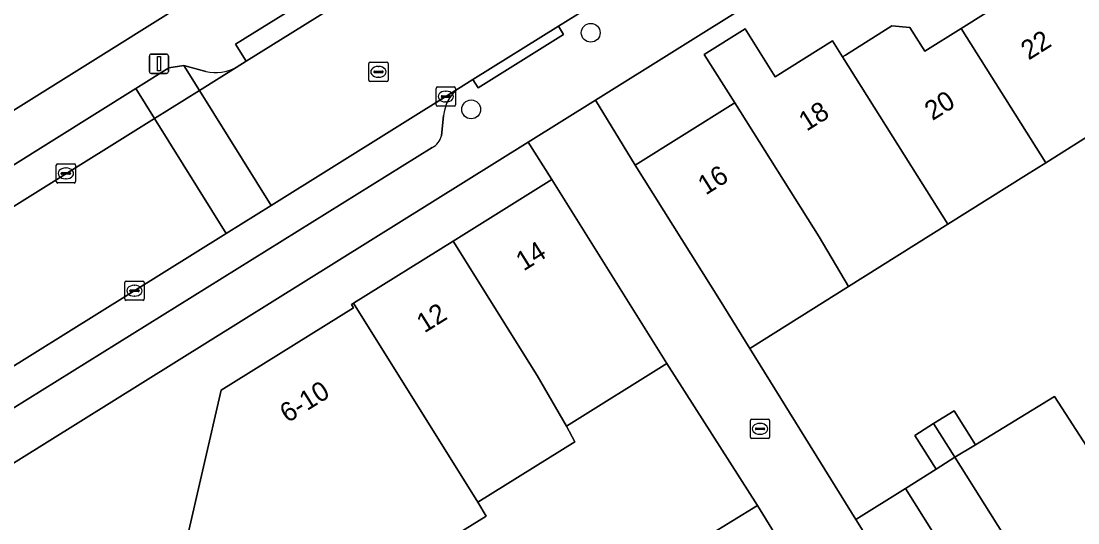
# Model space of a CAD drawing. Extents: x 157767 to 159172, y 387839 to 389425.
# Drawn here: x 158585.1 to 158639.9, y 388286 to 388312 of the extents above; entities that cross this region are included whole.
import ezdxf

# ---------------------------------------------------------------- set-up
doc = ezdxf.new("R2010")
doc.units = 0
for name, color, linetype in [('IMGEO_Boom', 7, 'Continuous'), ('IMGEO_Erf', 7, 'Continuous'), ('IMGEO_Kolk', 7, 'Continuous'), ('IMGEO_Lichtmast', 7, 'Continuous'), ('IMGEO_Muur', 7, 'Continuous'), ('IMGEO_Pand', 7, 'Continuous'), ('IMGEO_Pand_nummerreeks', 7, 'Continuous'), ('IMGEO_Parkeervlak_open', 7, 'Continuous'), ('IMGEO_Rijbaan_lokaal_open', 7, 'Continuous'), ('IMGEO_Rioolput', 7, 'Continuous'), ('IMGEO_Voetpad_open', 7, 'Continuous')]:
    doc.layers.add(name, color=color, linetype=linetype)

msp = doc.modelspace()

# ---------------------------------------------------------------- linework, layer by layer
at = {"layer": 'IMGEO_Boom'}
for centre in [(158614.632, 388311.425), (158608.432, 388307.447)]:
    msp.add_circle(centre, 0.489, dxfattribs=at)
at = {"layer": 'IMGEO_Erf'}
for points in [[(158660.802, 388336.638), (158614.878, 388307.93), (158616.937, 388304.544), (158622.016, 388307.738), (158622.103, 388307.793), (158620.527, 388310.299), (158622.645, 388311.631), (158624.21, 388309.142), (158627.171, 388311.005), (158627.693, 388310.175), (158627.843, 388310.269), (158630.255, 388311.786), (158631.193, 388311.703), (158631.971, 388310.467), (158633.853, 388311.651), (158638.77, 388314.743), (158638.933, 388314.845), (158637.333, 388317.389), (158638.957, 388318.411), (158638.537, 388319.08), (158638.719, 388319.88), (158640.986, 388321.318)], [(158568.709, 388297.399), (158593.97, 388313.222), (158590.139, 388319.433), (158587.429, 388317.723), (158585.178, 388321.33), (158587.891, 388323.028), (158584.431, 388328.554), (158581.719, 388326.857), (158579.455, 388330.517)], [(158643.318, 388307.874), (158638.239, 388304.68), (158637.245, 388304.055), (158633.159, 388301.485), (158628.01, 388298.246), (158622.894, 388295.029), (158628.385, 388286.153), (158630.958, 388287.771), (158632.554, 388288.774), (158631.451, 388290.525), (158632.425, 388291.138), (158633.483, 388291.804), (158634.595, 388290.037), (158638.698, 388292.538), (158640.561, 388289.657)], [(158620.688, 388285.29), (158623.281, 388286.885), (158618.574, 388294.255), (158613.374, 388291.009), (158613.803, 388290.192), (158608.769, 388287.049), (158609.214, 388286.336), (158606.674, 388284.75)]]:
    msp.add_lwpolyline(points, dxfattribs=at)
msp.add_lwpolyline([(158590.827, 388272.928), (158590.883, 388273.175), (158587.694, 388273.896), (158589.027, 388279.657), (158590.488, 388285.509), (158593.352, 388284.846), (158593.379, 388284.962), (158593.622, 388284.905), (158595.463, 388292.865), (158602.32, 388297.146), (158602.214, 388297.315), (158602.319, 388297.38), (158607.49, 388300.609), (158612.611, 388303.806), (158611.396, 388305.752), (158583.204, 388288.164), (158579.324, 388272.258), (158592.961, 388250.459), (158595.252, 388251.892), (158592.114, 388257.177), (158592.04, 388257.302), (158593.177, 388258.01), (158589.014, 388265.023)], close=True, dxfattribs=at)
at = {"layer": 'IMGEO_Kolk'}
for p, q in [((158606.615, 388307.688), (158606.615, 388308.54)), ((158606.69, 388308.614), (158607.542, 388308.614)), ((158607.103, 388308.394), (158607.128, 388308.394)), ((158607.616, 388308.54), (158607.616, 388307.688)), ((158606.874, 388308.108), (158606.874, 388308.12)), ((158607.312, 388308.071), (158606.914, 388308.071)), ((158606.917, 388308.157), (158607.315, 388308.157)), ((158607.126, 388307.834), (158607.101, 388307.834)), ((158607.358, 388308.12), (158607.358, 388308.108)), ((158607.542, 388307.614), (158606.69, 388307.614)), ((158586.903, 388303.7), (158586.903, 388304.552)), ((158586.978, 388304.626), (158587.83, 388304.626)), ((158587.391, 388304.406), (158587.416, 388304.406)), ((158587.904, 388304.552), (158587.904, 388303.7)), ((158587.162, 388304.12), (158587.162, 388304.132)), ((158587.6, 388304.083), (158587.202, 388304.083)), ((158587.205, 388304.169), (158587.603, 388304.169)), ((158587.414, 388303.846), (158587.389, 388303.846)), ((158587.646, 388304.132), (158587.646, 388304.12)), ((158587.83, 388303.626), (158586.978, 388303.626)), ((158590.462, 388297.609), (158590.462, 388298.461)), ((158590.537, 388298.535), (158591.389, 388298.535)), ((158591.463, 388298.461), (158591.463, 388297.609)), ((158590.721, 388298.029), (158590.721, 388298.041)), ((158591.159, 388297.992), (158590.761, 388297.992)), ((158590.764, 388298.078), (158591.162, 388298.078)), ((158590.95, 388298.315), (158590.975, 388298.315)), ((158591.205, 388298.041), (158591.205, 388298.029)), ((158591.389, 388297.535), (158590.537, 388297.535)), ((158590.973, 388297.755), (158590.948, 388297.755)), ((158622.915, 388290.438), (158622.915, 388291.29)), ((158622.99, 388291.364), (158623.842, 388291.364)), ((158623.916, 388291.29), (158623.916, 388290.438)), ((158623.174, 388290.858), (158623.174, 388290.87)), ((158623.612, 388290.821), (158623.214, 388290.821)), ((158623.217, 388290.907), (158623.615, 388290.907)), ((158623.403, 388291.144), (158623.428, 388291.144)), ((158623.658, 388290.87), (158623.658, 388290.858)), ((158623.842, 388290.364), (158622.99, 388290.364)), ((158623.426, 388290.584), (158623.401, 388290.584))]:
    msp.add_line(p, q, dxfattribs=at)
for points in [[(158606.615, 388307.688), (158606.615, 388308.54)], [(158606.69, 388308.614), (158607.542, 388308.614)], [(158607.616, 388308.54), (158607.616, 388307.688)], [(158607.542, 388307.614), (158606.69, 388307.614)], [(158586.903, 388303.7), (158586.903, 388304.552)], [(158586.978, 388304.626), (158587.83, 388304.626)], [(158587.904, 388304.552), (158587.904, 388303.7)], [(158587.83, 388303.626), (158586.978, 388303.626)], [(158590.462, 388297.609), (158590.462, 388298.461)], [(158590.537, 388298.535), (158591.389, 388298.535)], [(158591.463, 388298.461), (158591.463, 388297.609)], [(158591.389, 388297.535), (158590.537, 388297.535)], [(158622.915, 388290.438), (158622.915, 388291.29)], [(158622.99, 388291.364), (158623.842, 388291.364)], [(158623.916, 388291.29), (158623.916, 388290.438)], [(158623.842, 388290.364), (158622.99, 388290.364)]]:
    msp.add_lwpolyline(points, dxfattribs=at)
for centre, radius, start, end in [((158606.692, 388308.538), 0.0765, 91.552, 178.448), ((158606.692, 388308.538), 0.0765, 91.552, 178.448), ((158607.54, 388308.538), 0.0765, 1.552, 88.448), ((158607.54, 388308.538), 0.0765, 1.552, 88.448), ((158606.692, 388307.69), 0.0765, 181.552, 268.448), ((158606.692, 388307.69), 0.0765, 181.552, 268.448), ((158606.914, 388308.117), 0.0403, 85.8775, 175.7526), ((158606.911, 388308.107), 0.0366, 178.938, 274.7102), ((158607.315, 388308.114), 0.043, 264.8664, 352.4533), ((158607.319, 388308.119), 0.0386, 1.7309, 96.639), ((158607.54, 388307.69), 0.0765, 271.552, 358.448), ((158607.54, 388307.69), 0.0765, 271.552, 358.448), ((158586.98, 388304.55), 0.0765, 91.552, 178.448), ((158586.98, 388304.55), 0.0765, 91.552, 178.448), ((158587.828, 388304.55), 0.0765, 1.552, 88.448), ((158587.828, 388304.55), 0.0765, 1.552, 88.448), ((158587.202, 388304.129), 0.0403, 85.8775, 175.7526), ((158587.199, 388304.119), 0.0366, 178.938, 274.7102), ((158587.603, 388304.126), 0.043, 264.8664, 352.4533), ((158587.607, 388304.131), 0.0386, 1.7309, 96.639), ((158586.98, 388303.702), 0.0765, 181.552, 268.448), ((158586.98, 388303.702), 0.0765, 181.552, 268.448), ((158587.828, 388303.702), 0.0765, 271.552, 358.448), ((158587.828, 388303.702), 0.0765, 271.552, 358.448), ((158590.539, 388298.459), 0.0765, 91.552, 178.448), ((158590.539, 388298.459), 0.0765, 91.552, 178.448), ((158591.387, 388298.459), 0.0765, 1.552, 88.448), ((158591.387, 388298.459), 0.0765, 1.552, 88.448), ((158590.761, 388298.038), 0.0403, 85.8775, 175.7526), ((158590.758, 388298.028), 0.0366, 178.938, 274.7102), ((158591.162, 388298.035), 0.043, 264.8664, 352.4533), ((158591.166, 388298.04), 0.0386, 1.7309, 96.639), ((158590.539, 388297.611), 0.0765, 181.552, 268.448), ((158590.539, 388297.611), 0.0765, 181.552, 268.448), ((158591.387, 388297.611), 0.0765, 271.552, 358.448), ((158591.387, 388297.611), 0.0765, 271.552, 358.448), ((158622.992, 388291.288), 0.0765, 91.552, 178.448), ((158622.992, 388291.288), 0.0765, 91.552, 178.448), ((158623.84, 388291.288), 0.0765, 1.552, 88.448), ((158623.84, 388291.288), 0.0765, 1.552, 88.448), ((158623.214, 388290.867), 0.0403, 85.8775, 175.7526), ((158623.211, 388290.857), 0.0366, 178.938, 274.7102), ((158623.615, 388290.864), 0.043, 264.8664, 352.4533), ((158623.619, 388290.869), 0.0386, 1.7309, 96.639), ((158622.992, 388290.44), 0.0765, 181.552, 268.448), ((158622.992, 388290.44), 0.0765, 181.552, 268.448), ((158623.84, 388290.44), 0.0765, 271.552, 358.448), ((158623.84, 388290.44), 0.0765, 271.552, 358.448)]:
    msp.add_arc(centre, radius, start, end, dxfattribs=at)
for centre, major_axis, ratio, start_param, end_param in [((158607.102, 388308.114), (-0.387, 0.002), 0.722429, 4.712389, 7.853982), ((158607.127, 388308.114), (-0.39, 0.002), 0.717154, 1.570796, 4.712389), ((158587.39, 388304.126), (-0.387, 0.002), 0.722429, 4.712389, 7.853982), ((158587.415, 388304.126), (-0.39, 0.002), 0.717154, 1.570796, 4.712389), ((158590.949, 388298.035), (-0.387, 0.002), 0.722429, 4.712389, 7.853982), ((158590.974, 388298.035), (-0.39, 0.002), 0.717154, 1.570796, 4.712389), ((158623.402, 388290.864), (-0.387, 0.002), 0.722429, 4.712389, 7.853982), ((158623.427, 388290.864), (-0.39, 0.002), 0.717154, 1.570796, 4.712389)]:
    msp.add_ellipse(centre, major_axis=major_axis, ratio=ratio, start_param=start_param, end_param=end_param, dxfattribs=at)
at = {"layer": 'IMGEO_Lichtmast'}
for p, q in [((158591.734, 388309.417), (158591.734, 388310.217)), ((158591.734, 388310.217), (158591.734, 388309.417)), ((158591.834, 388310.317), (158592.624, 388310.317)), ((158592.624, 388310.317), (158591.834, 388310.317)), ((158592.724, 388310.217), (158592.724, 388309.417)), ((158592.724, 388309.417), (158592.724, 388310.217)), ((158592.624, 388309.317), (158591.834, 388309.317)), ((158591.834, 388309.317), (158592.624, 388309.317))]:
    msp.add_line(p, q, dxfattribs=at)
msp.add_lwpolyline([(158592.154, 388310.192), (158592.304, 388310.192), (158592.304, 388309.442), (158592.154, 388309.442), (158592.154, 388310.192)], dxfattribs=at)
for centre, start, end in [((158591.834, 388310.217), 90, 180), ((158591.834, 388310.217), 90, 180), ((158592.624, 388310.217), 0, 90), ((158592.624, 388310.217), 360, 90), ((158591.834, 388309.417), 180, 270), ((158591.834, 388309.417), 180, 270), ((158592.624, 388309.417), 270, 0), ((158592.624, 388309.417), 270, 0)]:
    msp.add_arc(centre, 0.1, start, end, dxfattribs=at)
at = {"layer": 'IMGEO_Muur'}
for points in [[(158622.894, 388295.029), (158628.385, 388286.153)], [(158618.574, 388294.255), (158623.281, 388286.885)]]:
    msp.add_lwpolyline(points, dxfattribs=at)
at = {"layer": 'IMGEO_Pand'}
for points in [[(158638.933, 388314.845), (158638.77, 388314.743), (158633.853, 388311.651), (158638.239, 388304.68), (158643.318, 388307.874)], [(158627.693, 388310.175), (158627.171, 388311.005), (158624.21, 388309.142), (158622.645, 388311.631), (158620.527, 388310.299), (158622.103, 388307.793), (158626.487, 388300.823), (158628.01, 388298.246), (158633.159, 388301.485), (158631.566, 388304.018)], [(158633.853, 388311.651), (158631.971, 388310.467), (158631.193, 388311.703), (158630.255, 388311.786), (158627.843, 388310.269), (158627.693, 388310.175), (158631.566, 388304.018), (158633.159, 388301.485), (158637.245, 388304.055), (158638.239, 388304.68)], [(158622.103, 388307.793), (158622.016, 388307.738), (158616.937, 388304.544), (158621.32, 388297.574), (158622.894, 388295.029), (158628.01, 388298.246), (158626.487, 388300.823)], [(158613.374, 388291.009), (158618.574, 388294.255), (158612.611, 388303.806), (158607.49, 388300.609), (158611.847, 388293.63)], [(158611.847, 388293.63), (158607.49, 388300.609), (158602.319, 388297.38), (158608.769, 388287.049), (158613.803, 388290.192), (158613.374, 388291.009)], [(158602.319, 388297.38), (158602.214, 388297.315), (158602.32, 388297.146), (158595.463, 388292.865), (158593.622, 388284.905), (158593.379, 388284.962), (158593.352, 388284.846), (158604.865, 388282.18), (158606.018, 388281.913), (158606.674, 388284.75), (158609.214, 388286.336), (158608.769, 388287.049)], [(158640.561, 388289.657), (158638.698, 388292.538), (158634.595, 388290.037), (158633.528, 388289.387), (158635.37, 388286.458), (158637.444, 388283.153), (158639.833, 388284.655), (158640.404, 388283.746), (158643.183, 388285.493), (158642.623, 388286.383)], [(158633.483, 388291.804), (158632.425, 388291.138), (158633.528, 388289.387), (158634.595, 388290.037)], [(158632.425, 388291.138), (158631.451, 388290.525), (158632.554, 388288.774), (158633.528, 388289.387)], [(158635.37, 388286.458), (158633.528, 388289.387), (158632.554, 388288.774), (158630.958, 388287.771), (158634.872, 388281.535), (158637.444, 388283.153)], [(158634.872, 388281.535), (158630.958, 388287.771), (158628.385, 388286.153), (158632.304, 388279.92)], [(158624.5, 388279.094), (158627.093, 388280.689), (158623.281, 388286.885), (158620.688, 388285.29)]]:
    msp.add_lwpolyline(points, close=True, dxfattribs=at)
at = {"layer": 'IMGEO_Parkeervlak_open'}
msp.add_lwpolyline([(158594.333, 388308.431), (158593.522, 388309.731), (158592.742, 388309.602), (158591.029, 388308.53), (158592, 388306.973)], close=True, dxfattribs=at)
for points in [[(158594.671, 388309.418), (158593.522, 388309.731), (158594.333, 388308.431), (158596.235, 388309.62)], [(158574.435, 388295.995), (158592, 388306.973), (158591.029, 388308.53), (158575.848, 388299.025)], [(158607.727, 388308.498), (158598.054, 388302.463), (158595.721, 388301.007), (158577.459, 388289.615)], [(158606.894, 388306.077), (158607.003, 388307.126)], [(158580.713, 388289.482), (158606.415, 388305.465)]]:
    msp.add_lwpolyline(points, dxfattribs=at)
for centre, radius, start, end in [((158595.19, 388311.555), 2.199, 256.3453, 298.3734), ((158608.96, 388306.97), 1.963, 128.9106, 175.4484), ((158605.937, 388306.332), 0.99, 298.8485, 345.0524)]:
    msp.add_arc(centre, radius, start, end, dxfattribs=at)
at = {"layer": 'IMGEO_Rijbaan_lokaal_open'}
for points in [[(158608.945, 388317.563), (158603.525, 388314.176), (158596.754, 388309.944), (158596.235, 388309.62), (158594.333, 388308.431), (158598.054, 388302.463), (158607.727, 388308.498), (158608.521, 388308.993), (158612.961, 388311.763), (158613.957, 388312.384), (158633.989, 388324.881), (158635.697, 388325.947), (158646.169, 388332.48), (158642.417, 388338.483), (158642.207, 388338.352), (158637.691, 388335.529), (158627.045, 388328.875), (158622.545, 388326.063), (158612.124, 388319.55)], [(158598.054, 388302.463), (158594.333, 388308.431), (158592, 388306.973), (158595.721, 388301.007)]]:
    msp.add_lwpolyline(points, close=True, dxfattribs=at)
for points in [[(158632.304, 388279.92), (158628.385, 388286.153), (158622.894, 388295.029), (158621.32, 388297.574), (158616.937, 388304.544), (158614.878, 388307.93), (158611.396, 388305.752), (158612.611, 388303.806), (158618.574, 388294.255), (158623.281, 388286.885), (158627.093, 388280.689)], [(158595.721, 388301.007), (158592, 388306.973), (158574.435, 388295.995), (158569.804, 388292.928)], [(158574.202, 388287.583), (158577.459, 388289.615), (158595.721, 388301.007)]]:
    msp.add_lwpolyline(points, dxfattribs=at)
at = {"layer": 'IMGEO_Rioolput'}
for p, q in [((158603.194, 388309.896), (158604.046, 388309.896)), ((158603.119, 388308.97), (158603.119, 388309.822)), ((158603.378, 388309.39), (158603.378, 388309.402)), ((158603.816, 388309.353), (158603.418, 388309.353)), ((158603.421, 388309.439), (158603.819, 388309.439)), ((158603.607, 388309.676), (158603.632, 388309.676)), ((158603.862, 388309.402), (158603.862, 388309.39)), ((158604.12, 388309.822), (158604.12, 388308.97)), ((158604.046, 388308.896), (158603.194, 388308.896)), ((158603.63, 388309.116), (158603.605, 388309.116))]:
    msp.add_line(p, q, dxfattribs=at)
for points in [[(158603.194, 388309.896), (158604.046, 388309.896)], [(158603.119, 388308.97), (158603.119, 388309.822)], [(158604.12, 388309.822), (158604.12, 388308.97)], [(158604.046, 388308.896), (158603.194, 388308.896)]]:
    msp.add_lwpolyline(points, dxfattribs=at)
for centre, radius, start, end in [((158603.196, 388309.82), 0.0765, 91.552, 178.448), ((158603.196, 388309.82), 0.0765, 91.552, 178.448), ((158604.044, 388309.82), 0.0765, 1.552, 88.448), ((158604.044, 388309.82), 0.0765, 1.552, 88.448), ((158603.418, 388309.399), 0.0403, 85.8775, 175.7526), ((158603.415, 388309.389), 0.0366, 178.938, 274.7102), ((158603.819, 388309.396), 0.043, 264.8664, 352.4533), ((158603.823, 388309.401), 0.0386, 1.7309, 96.639), ((158603.196, 388308.972), 0.0765, 181.552, 268.448), ((158603.196, 388308.972), 0.0765, 181.552, 268.448), ((158604.044, 388308.972), 0.0765, 271.552, 358.448), ((158604.044, 388308.972), 0.0765, 271.552, 358.448)]:
    msp.add_arc(centre, radius, start, end, dxfattribs=at)
for centre, major_axis, ratio, start_param, end_param in [((158603.606, 388309.396), (-0.387, 0.002), 0.722429, 4.712389, 7.853982), ((158603.631, 388309.396), (-0.39, 0.002), 0.717154, 1.570796, 4.712389)]:
    msp.add_ellipse(centre, major_axis=major_axis, ratio=ratio, start_param=start_param, end_param=end_param, dxfattribs=at)
at = {"layer": 'IMGEO_Voetpad_open'}
for points in [[(158692.048, 388372.383), (158686.836, 388369.127), (158603.405, 388317.002), (158601.325, 388315.771), (158596.962, 388312.998), (158596.02, 388314.508), (158593.97, 388313.222), (158568.709, 388297.399)], [(158583.204, 388288.164), (158611.396, 388305.752), (158614.878, 388307.93), (158660.802, 388336.638), (158662.12, 388337.462), (158691.576, 388355.876)], [(158596.235, 388309.62), (158596.754, 388309.944), (158596.203, 388310.826), (158602.974, 388315.058), (158603.525, 388314.176), (158608.945, 388317.563), (158608.653, 388318.032), (158611.834, 388320.015), (158612.124, 388319.55), (158622.545, 388326.063), (158622.262, 388326.517), (158626.762, 388329.329), (158627.045, 388328.875), (158637.691, 388335.529), (158637.408, 388335.98), (158641.918, 388338.813)], [(158613.957, 388312.384), (158612.961, 388311.763), (158613.227, 388311.34), (158608.787, 388308.57), (158608.521, 388308.993), (158607.727, 388308.498)], [(158575.848, 388299.025), (158591.029, 388308.53), (158592.742, 388309.602), (158593.522, 388309.731), (158594.671, 388309.418)], [(158607.003, 388307.126), (158606.894, 388306.077)], [(158606.415, 388305.465), (158580.713, 388289.482)]]:
    msp.add_lwpolyline(points, dxfattribs=at)
for points in [[(158603.525, 388314.176), (158602.974, 388315.058), (158596.203, 388310.826), (158596.754, 388309.944)], [(158612.961, 388311.763), (158608.521, 388308.993), (158608.787, 388308.57), (158613.227, 388311.34)]]:
    msp.add_lwpolyline(points, close=True, dxfattribs=at)
for centre, radius, start, end in [((158595.19, 388311.555), 2.199, 256.3453, 298.3734), ((158608.96, 388306.97), 1.963, 128.9106, 175.4484), ((158605.937, 388306.332), 0.99, 298.8485, 345.0524)]:
    msp.add_arc(centre, radius, start, end, dxfattribs=at)

# ---------------------------------------------------------------- texts
at = {"layer": 'IMGEO_Pand_nummerreeks'}
for s, rotation, p in [('22', 32.1601, (158637.355, 388309.979)), ('20', 32.1601, (158632.362, 388306.839)), ('18', 32.1716, (158625.833, 388306.288)), ('16', 32.1659, (158620.6, 388302.973)), ('14', 31.9794, (158611.152, 388299.028)), ('12', 31.9768, (158606.003, 388295.814)), ('6-10', 31.9768, (158598.906, 388291.149))]:
    msp.add_text(s, height=1, rotation=rotation, dxfattribs=at).set_placement(p)

doc.saveas('drawing.dxf')
